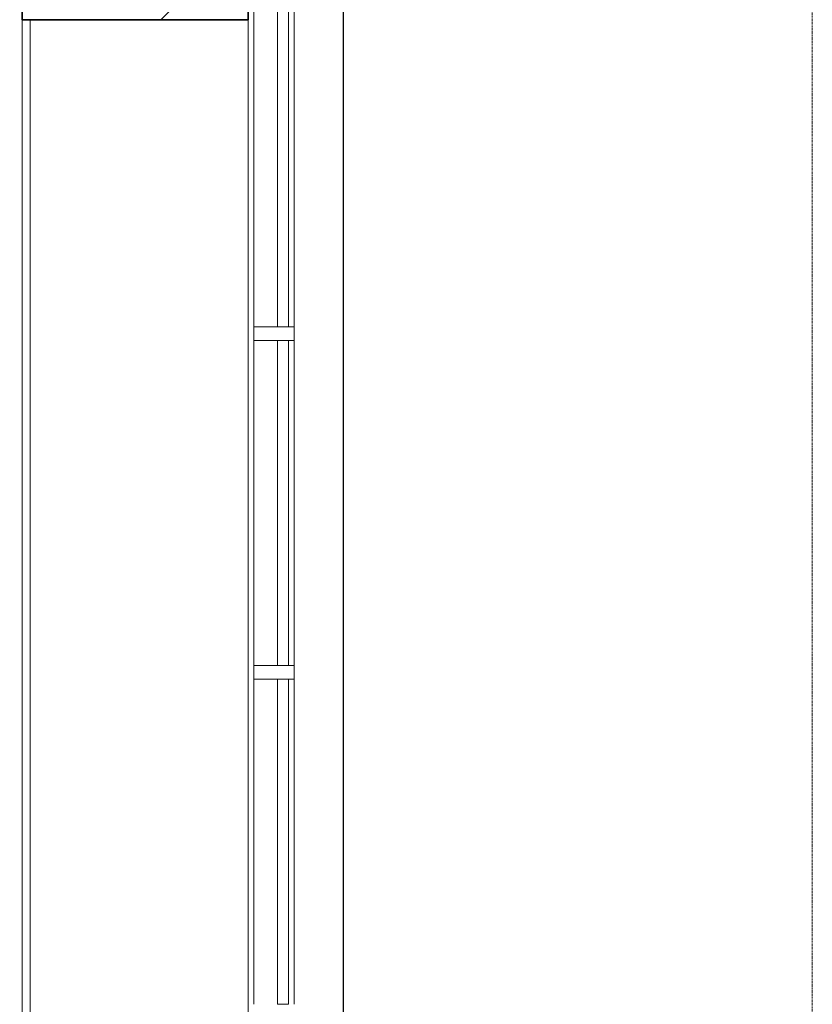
# Model space of a CAD drawing. Header units: millimetres. Extents: x 2016 to 102618, y -16590 to 68005.
# Tile 458 of 654: x 91988 to 95500, y 39705 to 44065. Entities that reach past the tile are written whole.
import ezdxf

# ---------------------------------------------------------------- set-up
doc = ezdxf.new("R2010")
doc.units = ezdxf.units.MM
doc.linetypes.add('dash 2_2', pattern=[4, 2, -2])
for name, color, linetype, lineweight in [('A-DETL', 90, 'Continuous', 18), ('A-FLOR', 192, 'Continuous', 13), ('A-GLAZ-CURT', 52, 'Continuous', 9), ('A-GLAZ-CWMG', 51, 'Continuous', 13), ('A-WALL', 113, 'Continuous', 13), ('I-WALL', 2, 'Continuous', 13), ('N-PV-OG-BEBOUWING_MAATSCHAPPELIJK-G', 6, 'Continuous', 25), ('S-COLS', 52, 'Continuous', 13)]:
    doc.layers.add(name, color=color, linetype=linetype, lineweight=lineweight)

# ---------------------------------------------------------------- blocks, each defined once
blk = doc.blocks.new('System Panel - 31_VCS_CP_gevel_glas-4216512-00 Begane grond')
at = {"layer": 'A-GLAZ-CURT'}
for p, q in [((720, 36.5), (-720, 36.5)), ((-720, 36.5), (-720, -13.5)), ((720, -13.5), (720, 36.5)), ((-720, -13.5), (720, -13.5))]:
    blk.add_line(p, q, dxfattribs=at)
blk = doc.blocks.new('Rectangular Mullion - vliesgevel_180mm_verticale tussenstijl _antraciet_-2012980-00 Begane grond')
at = {"layer": 'A-GLAZ-CWMG'}
for p, q in [((93025, 36705), (93025, 38145)), ((93205, 36705), (93205, 38145))]:
    blk.add_line(p, q, dxfattribs=at)
blk = doc.blocks.new('Rectangular Mullion - vliesgevel_180mm_verticale tussenstijl _antraciet_-4216510-00 Begane grond')
at = {"layer": 'A-GLAZ-CWMG'}
for p, q in [((-30, 118.5), (30, 118.5)), ((-30, -61.5), (-30, 118.5)), ((30, 118.5), (30, -61.5)), ((30, -61.5), (-30, -61.5))]:
    blk.add_line(p, q, dxfattribs=at)
blk = doc.blocks.new('28_VCS_SF_houten kolom - houten kolom 220x1000-V189-00 Begane grond')
at = {"layer": 'S-COLS', "lineweight": 5}
h = blk.add_hatch(dxfattribs=at)
h.set_pattern_fill('FP_200', color=256, style=0, pattern_type=2)
h.set_pattern_definition([(45, (-92500, -44175), (-353.5534, 353.5534), [])])
h.paths.add_polyline_path([(-441.3, -110), (500, -110), (500, 110), (-500, 110), (-500, -110), (-465, -110)], flags=0)
at = {"layer": 'S-COLS', "lineweight": 35}
for p, q in [((500, 110), (-500, 110)), ((-500, 110), (-500, -110)), ((500, -110), (500, 110)), ((-500, -110), (500, -110))]:
    blk.add_line(p, q, dxfattribs=at)
blk = doc.blocks.new('natuursteen dorpel7 - natuursteen dorpel-4216155-00 Begane grond')
at = {"layer": 'A-WALL'}
blk.add_line((93422.9, 32265), (93422.9, 56295.1), dxfattribs=at)

msp = doc.modelspace()

# ---------------------------------------------------------------- linework, layer by layer
at = {"layer": 'A-DETL', "linetype": 'dash 2_2', "lineweight": 13}
msp.add_line((95500, 66700), (95500, 22675), dxfattribs=at)
at = {"layer": 'A-FLOR'}
msp.add_line((92000, 44065), (92000, 38285), dxfattribs=at)
at = {"layer": 'I-WALL'}
for p, q in [((92035, 38285), (92035, 44065)), ((93000, 44065), (93000, 38285))]:
    msp.add_line(p, q, dxfattribs=at)
at = {"layer": 'N-PV-OG-BEBOUWING_MAATSCHAPPELIJK-G'}
msp.add_lwpolyline([(93390, 3220), (93390, 32265), (93422.9, 32265), (93422.9, 56295.1), (93390, 56295.1), (93390, 57705), (93422.9, 57705), (93422.8, 64622.9), (63309.8, 64622.9)], dxfattribs=at)

# ---------------------------------------------------------------- block references
at = {"layer": 'A-GLAZ-CURT', "rotation": 269.9999999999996}
for p in [(93143.5, 43425), (93143.5, 41925), (93143.5, 40425)]:
    msp.add_blockref('System Panel - 31_VCS_CP_gevel_glas-4216512-00 Begane grond', p, dxfattribs=at)
at = {"layer": 'A-GLAZ-CWMG'}
for p in [(0, 6000), (0, 4500), (0, 3000)]:
    msp.add_blockref('Rectangular Mullion - vliesgevel_180mm_verticale tussenstijl _antraciet_-2012980-00 Begane grond', p, dxfattribs=at)
at = {"layer": 'A-GLAZ-CWMG', "extrusion": (0, 0, -1), "rotation": 270.0000000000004}
for p in [(-93143.5, 42675), (-93143.5, 41175)]:
    msp.add_blockref('Rectangular Mullion - vliesgevel_180mm_verticale tussenstijl _antraciet_-4216510-00 Begane grond', p, dxfattribs=at)
at = {"layer": 'A-WALL'}
msp.add_blockref('natuursteen dorpel7 - natuursteen dorpel-4216155-00 Begane grond', (0, 0), dxfattribs=at)
at = {"layer": 'S-COLS'}
msp.add_blockref('28_VCS_SF_houten kolom - houten kolom 220x1000-V189-00 Begane grond', (92500, 44175), dxfattribs=at)

doc.saveas('drawing.dxf')
